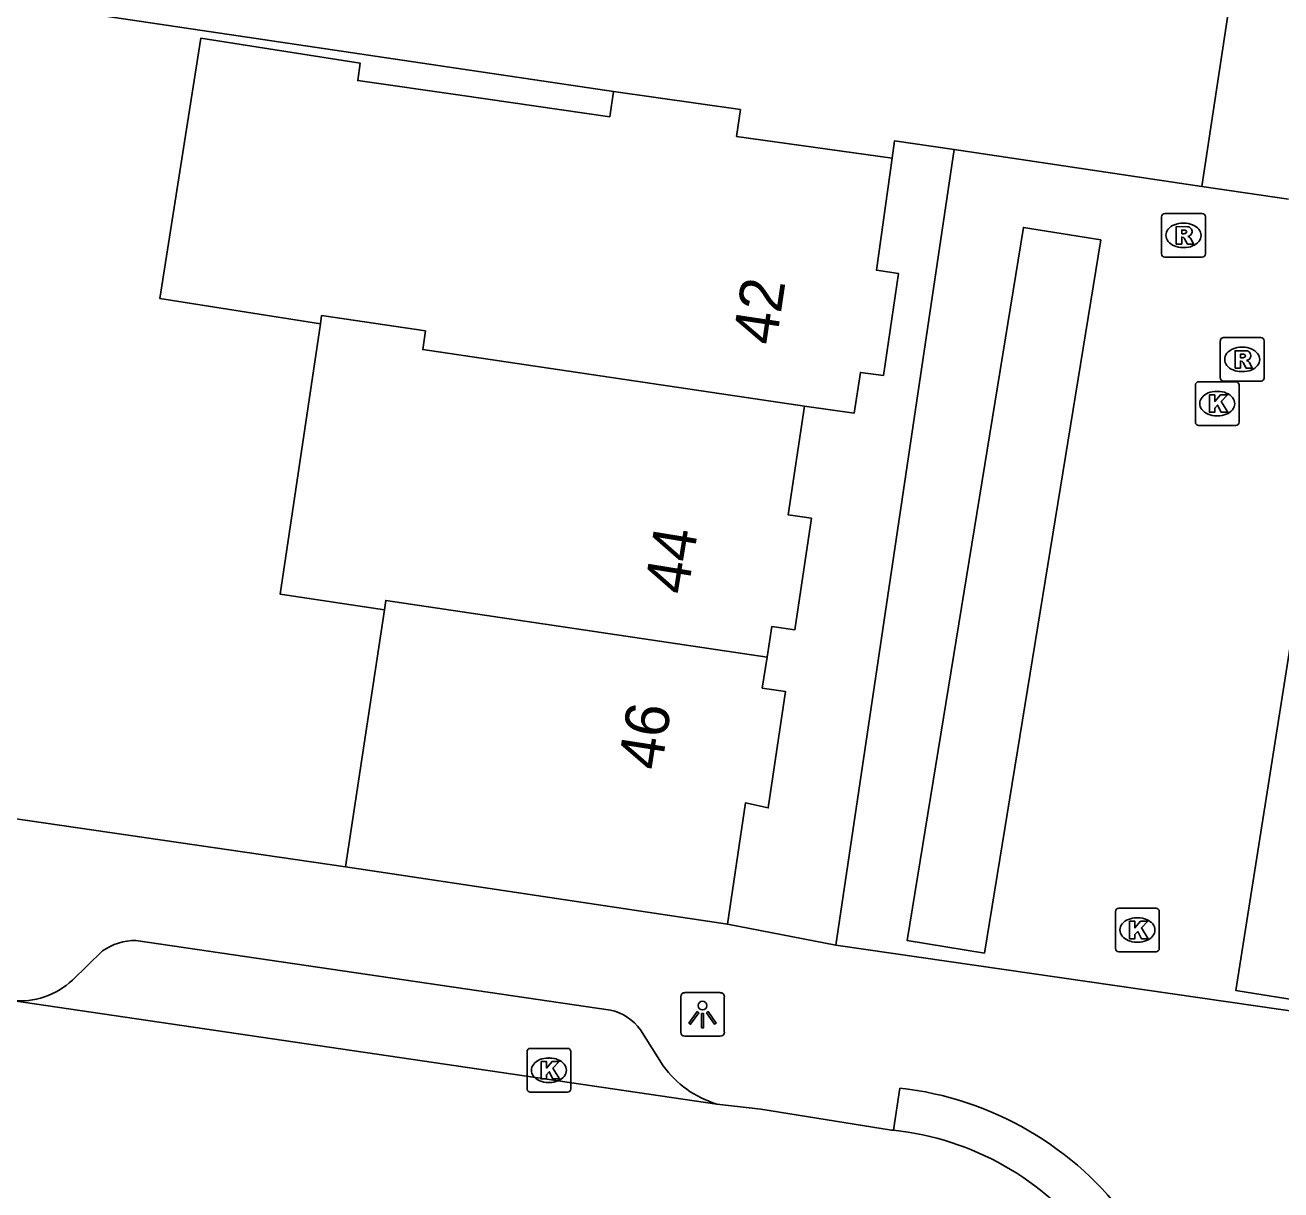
# Model space of a CAD drawing. Extents: x 164150 to 165261, y 382513 to 383432.
# Drawn here: x 164260.57 to 164289.28, y 383027.25 to 383053.88 of the extents above; entities that cross this region are included whole.
import ezdxf

# ---------------------------------------------------------------- set-up
doc = ezdxf.new("R2010")
doc.units = 0
for name, color, linetype in [('IMGEO_Fietspad_open', 7, 'Continuous'), ('IMGEO_Groenvoorziening', 7, 'Continuous'), ('IMGEO_Kolk', 7, 'Continuous'), ('IMGEO_Lichtpunt', 7, 'Continuous'), ('IMGEO_Muur', 7, 'Continuous'), ('IMGEO_Pand', 7, 'Continuous'), ('IMGEO_Pand_nummerreeks', 7, 'Continuous'), ('IMGEO_Rijbaan_lokaal_open', 7, 'Continuous'), ('IMGEO_Rioolput', 7, 'Continuous'), ('IMGEO_Voetpad_open', 7, 'Continuous')]:
    doc.layers.add(name, color=color, linetype=linetype)

msp = doc.modelspace()

# ---------------------------------------------------------------- linework, layer by layer
at = {"layer": 'IMGEO_Fietspad_open'}
for points in [[(164287.476, 383050.195), (164289.109, 383060.95)], [(164289.455, 383049.901), (164287.476, 383050.195)]]:
    msp.add_lwpolyline(points, dxfattribs=at)
at = {"layer": 'IMGEO_Groenvoorziening'}
for points in [[(164242.559, 383057.041), (164274.02, 383052.369)], [(164280.394, 383050.839), (164280.45, 383051.24), (164281.812, 383051.037)]]:
    msp.add_lwpolyline(points, dxfattribs=at)
at = {"layer": 'IMGEO_Kolk'}
for p, q in [((164287.326, 383044.804), (164287.326, 383045.656)), ((164287.401, 383045.73), (164288.253, 383045.73)), ((164288.327, 383045.656), (164288.327, 383044.804)), ((164287.814, 383045.51), (164287.839, 383045.51)), ((164287.837, 383044.95), (164287.812, 383044.95)), ((164288.253, 383044.73), (164287.401, 383044.73)), ((164285.5, 383032.766), (164285.5, 383033.618)), ((164285.575, 383033.692), (164286.427, 383033.692)), ((164286.501, 383033.618), (164286.501, 383032.766)), ((164285.988, 383033.472), (164286.013, 383033.472)), ((164286.427, 383032.692), (164285.575, 383032.692)), ((164286.011, 383032.912), (164285.986, 383032.912)), ((164272.043, 383029.559), (164272.043, 383030.411)), ((164272.118, 383030.485), (164272.97, 383030.485)), ((164273.044, 383030.411), (164273.044, 383029.559)), ((164272.531, 383030.265), (164272.556, 383030.265)), ((164272.554, 383029.705), (164272.529, 383029.705)), ((164272.97, 383029.485), (164272.118, 383029.485))]:
    msp.add_line(p, q, dxfattribs=at)
for points in [[(164287.326, 383044.804), (164287.326, 383045.656)], [(164287.401, 383045.73), (164288.253, 383045.73)], [(164288.327, 383045.656), (164288.327, 383044.804)], [(164287.647, 383045.43), (164287.77, 383045.43), (164287.77, 383045.279), (164287.9, 383045.43), (164288.064, 383045.43), (164287.918, 383045.279), (164288.071, 383045.03), (164287.919, 383045.03), (164287.834, 383045.194), (164287.77, 383045.127), (164287.77, 383045.03), (164287.647, 383045.03), (164287.647, 383045.43)], [(164288.253, 383044.73), (164287.401, 383044.73)], [(164285.5, 383032.766), (164285.5, 383033.618)], [(164285.575, 383033.692), (164286.427, 383033.692)], [(164286.501, 383033.618), (164286.501, 383032.766)], [(164285.821, 383033.392), (164285.944, 383033.392), (164285.944, 383033.241), (164286.074, 383033.392), (164286.238, 383033.392), (164286.092, 383033.241), (164286.245, 383032.992), (164286.093, 383032.992), (164286.008, 383033.156), (164285.944, 383033.089), (164285.944, 383032.992), (164285.821, 383032.992), (164285.821, 383033.392)], [(164286.427, 383032.692), (164285.575, 383032.692)], [(164272.043, 383029.559), (164272.043, 383030.411)], [(164272.118, 383030.485), (164272.97, 383030.485)], [(164273.044, 383030.411), (164273.044, 383029.559)], [(164272.364, 383030.185), (164272.487, 383030.185), (164272.487, 383030.034), (164272.617, 383030.185), (164272.781, 383030.185), (164272.635, 383030.034), (164272.788, 383029.785), (164272.636, 383029.785), (164272.551, 383029.949), (164272.487, 383029.882), (164272.487, 383029.785), (164272.364, 383029.785), (164272.364, 383030.185)], [(164272.97, 383029.485), (164272.118, 383029.485)]]:
    msp.add_lwpolyline(points, dxfattribs=at)
for centre, start, end in [((164287.403, 383045.654), 91.552, 178.448), ((164287.403, 383045.654), 91.552, 178.448), ((164288.251, 383045.654), 1.552, 88.448), ((164288.251, 383045.654), 1.552, 88.448), ((164287.403, 383044.806), 181.552, 268.448), ((164287.403, 383044.806), 181.552, 268.448), ((164288.251, 383044.806), 271.552, 358.448), ((164288.251, 383044.806), 271.552, 358.448), ((164285.577, 383033.616), 91.552, 178.448), ((164285.577, 383033.616), 91.552, 178.448), ((164286.425, 383033.616), 1.552, 88.448), ((164286.425, 383033.616), 1.552, 88.448), ((164285.577, 383032.768), 181.552, 268.448), ((164285.577, 383032.768), 181.552, 268.448), ((164286.425, 383032.768), 271.552, 358.448), ((164286.425, 383032.768), 271.552, 358.448), ((164272.12, 383030.409), 91.552, 178.448), ((164272.12, 383030.409), 91.552, 178.448), ((164272.968, 383030.409), 1.552, 88.448), ((164272.968, 383030.409), 1.552, 88.448), ((164272.12, 383029.561), 181.552, 268.448), ((164272.12, 383029.561), 181.552, 268.448), ((164272.968, 383029.561), 271.552, 358.448), ((164272.968, 383029.561), 271.552, 358.448)]:
    msp.add_arc(centre, 0.0765, start, end, dxfattribs=at)
for centre, major_axis, ratio, start_param, end_param in [((164287.813, 383045.23), (-0.387, 0.002), 0.722429, 4.712389, 7.853982), ((164287.838, 383045.23), (-0.39, 0.002), 0.717154, 1.570796, 4.712389), ((164285.987, 383033.192), (-0.387, 0.002), 0.722429, 4.712389, 7.853982), ((164286.012, 383033.192), (-0.39, 0.002), 0.717154, 1.570796, 4.712389), ((164272.53, 383029.985), (-0.387, 0.002), 0.722429, 4.712389, 7.853982), ((164272.555, 383029.985), (-0.39, 0.002), 0.717154, 1.570796, 4.712389)]:
    msp.add_ellipse(centre, major_axis=major_axis, ratio=ratio, start_param=start_param, end_param=end_param, dxfattribs=at)
at = {"layer": 'IMGEO_Lichtpunt'}
for p, q in [((164275.559, 383031.664), (164275.559, 383030.857)), ((164275.559, 383031.664), (164275.559, 383030.857)), ((164276.461, 383031.759), (164275.653, 383031.759)), ((164276.461, 383031.759), (164275.653, 383031.759)), ((164276.555, 383030.857), (164276.555, 383031.664)), ((164276.555, 383030.857), (164276.555, 383031.664)), ((164275.653, 383030.763), (164276.461, 383030.763)), ((164275.653, 383030.763), (164276.461, 383030.763))]:
    msp.add_line(p, q, dxfattribs=at)
for points in [[(164275.933, 383031.328), (164275.972, 383031.3), (164275.784, 383031.038), (164275.746, 383031.065), (164275.933, 383031.328)], [(164276.035, 383031.28), (164276.082, 383031.28), (164276.082, 383030.958), (164276.035, 383030.958), (164276.035, 383031.28)], [(164276.145, 383031.3), (164276.183, 383031.327), (164276.37, 383031.065), (164276.331, 383031.037), (164276.145, 383031.3)]]:
    msp.add_lwpolyline(points, dxfattribs=at)
msp.add_circle((164276.058, 383031.462), 0.0994, dxfattribs=at)
for centre, start, end in [((164275.653, 383031.664), 90, 180), ((164275.653, 383031.664), 90, 180), ((164276.461, 383031.664), 0, 90), ((164276.461, 383031.664), 0, 90), ((164275.653, 383030.857), 180, 270), ((164275.653, 383030.857), 180, 270), ((164276.461, 383030.857), 270, 0), ((164276.461, 383030.857), 270, 360)]:
    msp.add_arc(centre, 0.0946, start, end, dxfattribs=at)
at = {"layer": 'IMGEO_Muur'}
for points in [[(164242.559, 383057.041), (164274.02, 383052.369)], [(164267.895, 383034.634), (164259.465, 383035.864)]]:
    msp.add_lwpolyline(points, dxfattribs=at)
at = {"layer": 'IMGEO_Pand'}
for points in [[(164274.02, 383052.369), (164273.935, 383051.788), (164270.514, 383052.281), (164268.173, 383052.618), (164268.23, 383053.012), (164264.587, 383053.587), (164263.647, 383047.633), (164267.318, 383047.054)], [(164274.02, 383052.369), (164276.924, 383051.954), (164276.836, 383051.335), (164280.394, 383050.839)], [(164278.387, 383045.173), (164279.523, 383045.012), (164279.667, 383045.941), (164280.192, 383045.875), (164280.538, 383048.204), (164280.034, 383048.279), (164280.394, 383050.839)], [(164267.318, 383047.054), (164266.397, 383040.873), (164268.781, 383040.517)], [(164278.387, 383045.173), (164269.657, 383046.465), (164269.72, 383046.89), (164267.397, 383047.233), (164267.346, 383047.241), (164267.318, 383047.054)], [(164277.532, 383039.429), (164277.642, 383040.135), (164278.167, 383040.058), (164278.548, 383042.609), (164278.014, 383042.689), (164278.387, 383045.173)], [(164268.781, 383040.517), (164268.813, 383040.73), (164277.532, 383039.429)], [(164267.895, 383034.634), (164268.781, 383040.517)], [(164276.628, 383033.326), (164277.038, 383036.097), (164277.559, 383035.982), (164277.957, 383038.644), (164277.423, 383038.724), (164277.532, 383039.429)], [(164276.628, 383033.326), (164267.895, 383034.634)]]:
    msp.add_lwpolyline(points, dxfattribs=at)
at = {"layer": 'IMGEO_Rijbaan_lokaal_open'}
for points in [[(164276.38, 383029.212), (164260.263, 383031.58)], [(164280.424, 383028.612), (164280.402, 383028.614), (164280.38, 383028.616), (164277.389, 383029.094), (164276.38, 383029.212)]]:
    msp.add_lwpolyline(points, dxfattribs=at)
msp.add_arc((164279.752, 383022.153), 6.494, 349.4854, 84.0623, dxfattribs=at)
at = {"layer": 'IMGEO_Rioolput'}
for p, q in [((164286.554, 383048.651), (164286.554, 383049.503)), ((164286.629, 383049.577), (164287.481, 383049.577)), ((164287.042, 383049.357), (164287.067, 383049.357)), ((164287.555, 383049.503), (164287.555, 383048.651)), ((164287.065, 383048.797), (164287.04, 383048.797)), ((164287.481, 383048.577), (164286.629, 383048.577)), ((164287.897, 383045.814), (164287.897, 383046.666)), ((164287.972, 383046.74), (164288.824, 383046.74)), ((164288.385, 383046.52), (164288.41, 383046.52)), ((164288.898, 383046.666), (164288.898, 383045.814)), ((164288.408, 383045.96), (164288.383, 383045.96)), ((164288.824, 383045.74), (164287.972, 383045.74))]:
    msp.add_line(p, q, dxfattribs=at)
for points in [[(164286.554, 383048.651), (164286.554, 383049.503)], [(164286.629, 383049.577), (164287.481, 383049.577)], [(164287.555, 383049.503), (164287.555, 383048.651)], [(164287.143, 383049.275), (164286.891, 383049.277), (164286.891, 383048.877)], [(164287.069, 383049.196), (164287.015, 383049.196), (164287.015, 383049.115)], [(164287.015, 383049.115), (164287.067, 383049.115)], [(164286.891, 383048.877), (164287.015, 383048.877), (164287.015, 383049.039), (164287.026, 383049.039)], [(164287.073, 383049.01), (164287.144, 383048.877), (164287.284, 383048.877), (164287.219, 383049.003)], [(164287.481, 383048.577), (164286.629, 383048.577)], [(164287.897, 383045.814), (164287.897, 383046.666)], [(164287.972, 383046.74), (164288.824, 383046.74)], [(164288.898, 383046.666), (164288.898, 383045.814)], [(164288.486, 383046.438), (164288.234, 383046.44), (164288.234, 383046.04)], [(164288.234, 383046.04), (164288.358, 383046.04), (164288.358, 383046.202), (164288.369, 383046.202)], [(164288.412, 383046.359), (164288.358, 383046.359), (164288.358, 383046.278)], [(164288.358, 383046.278), (164288.41, 383046.278)], [(164288.416, 383046.173), (164288.487, 383046.04), (164288.627, 383046.04), (164288.562, 383046.166)], [(164288.824, 383045.74), (164287.972, 383045.74)]]:
    msp.add_lwpolyline(points, dxfattribs=at)
for centre, radius, start, end in [((164286.631, 383049.501), 0.0765, 91.552, 178.448), ((164286.631, 383049.501), 0.0765, 91.552, 178.448), ((164287.479, 383049.501), 0.0765, 1.552, 88.448), ((164287.479, 383049.501), 0.0765, 1.552, 88.448), ((164287.051, 383049.304), 0.19, 274.7715, 282.9687), ((164287.075, 383049.1), 0.0964, 77.0061, 93.1865), ((164287.089, 383049.157), 0.0378, 276.6634, 79.6772), ((164287.142, 383049.165), 0.109, 350.3612, 89.416), ((164287.14, 383049.165), 0.112, 277.5842, 350.9817), ((164287.124, 383048.95), 0.108, 29.5134, 73.7905), ((164287.025, 383048.986), 0.0533, 26.0293, 88.6989), ((164286.631, 383048.653), 0.0765, 181.552, 268.448), ((164286.631, 383048.653), 0.0765, 181.552, 268.448), ((164287.479, 383048.653), 0.0765, 271.552, 358.448), ((164287.479, 383048.653), 0.0765, 271.552, 358.448), ((164287.974, 383046.664), 0.0765, 91.552, 178.448), ((164287.974, 383046.664), 0.0765, 91.552, 178.448), ((164288.822, 383046.664), 0.0765, 1.552, 88.448), ((164288.822, 383046.664), 0.0765, 1.552, 88.448), ((164288.368, 383046.149), 0.0533, 26.0293, 88.6989), ((164288.394, 383046.467), 0.19, 274.7715, 282.9687), ((164288.418, 383046.263), 0.0964, 77.0061, 93.1865), ((164288.432, 383046.32), 0.0378, 276.6634, 79.6772), ((164288.485, 383046.328), 0.109, 350.3612, 89.416), ((164288.483, 383046.328), 0.112, 277.5842, 350.9817), ((164288.467, 383046.113), 0.108, 29.5134, 73.7905), ((164287.974, 383045.816), 0.0765, 181.552, 268.448), ((164287.974, 383045.816), 0.0765, 181.552, 268.448), ((164288.822, 383045.816), 0.0765, 271.552, 358.448), ((164288.822, 383045.816), 0.0765, 271.552, 358.448)]:
    msp.add_arc(centre, radius, start, end, dxfattribs=at)
for centre, major_axis, ratio, start_param, end_param in [((164287.041, 383049.077), (-0.387, 0.002), 0.722429, 4.712389, 7.853982), ((164287.066, 383049.077), (-0.39, 0.002), 0.717154, 1.570796, 4.712389), ((164288.384, 383046.24), (-0.387, 0.002), 0.722429, 4.712389, 7.853982), ((164288.409, 383046.24), (-0.39, 0.002), 0.717154, 1.570796, 4.712389)]:
    msp.add_ellipse(centre, major_axis=major_axis, ratio=ratio, start_param=start_param, end_param=end_param, dxfattribs=at)
at = {"layer": 'IMGEO_Voetpad_open'}
for points in [[(164281.812, 383051.037), (164279.108, 383032.842)], [(164281.812, 383051.037), (164287.476, 383050.195)], [(164282.504, 383032.661), (164280.739, 383032.948), (164283.396, 383049.26), (164285.161, 383048.972), (164282.504, 383032.661)], [(164290.83, 383048.121), (164292.587, 383047.843), (164290.009, 383031.53), (164288.253, 383031.807), (164290.83, 383048.121)], [(164256.481, 383036.306), (164259.465, 383035.864), (164267.895, 383034.634)], [(164279.108, 383032.842), (164276.628, 383033.326)], [(164261.647, 383032.044), (164262.339, 383032.713)], [(164263.098, 383032.953), (164273.952, 383031.362)], [(164292.499, 383030.912), (164279.108, 383032.842)], [(164274.639, 383030.912), (164275.156, 383030.088)], [(164280.424, 383028.612), (164280.565, 383029.577)]]:
    msp.add_lwpolyline(points, dxfattribs=at)
for centre, radius, start, end in [((164263.102, 383031.621), 1.332, 90.1548, 124.9397), ((164260.449, 383033.321), 1.751, 263.8974, 313.1711), ((164273.68, 383030.197), 1.196, 36.7023, 76.8463), ((164277.046, 383031.435), 2.32, 215.4846, 253.3339), ((164279.747, 383022.131), 7.49, 347.8515, 83.7329)]:
    msp.add_arc(centre, radius, start, end, dxfattribs=at)

# ---------------------------------------------------------------- texts
at = {"layer": 'IMGEO_Pand_nummerreeks'}
for s, rotation, p in [('42', 81.4631, (164277.735, 383046.541)), ('44', 80.7527, (164275.711, 383040.838)), ('46', 81.1398, (164275.112, 383036.819))]:
    msp.add_text(s, height=1, rotation=rotation, dxfattribs=at).set_placement(p)

doc.saveas('drawing.dxf')
